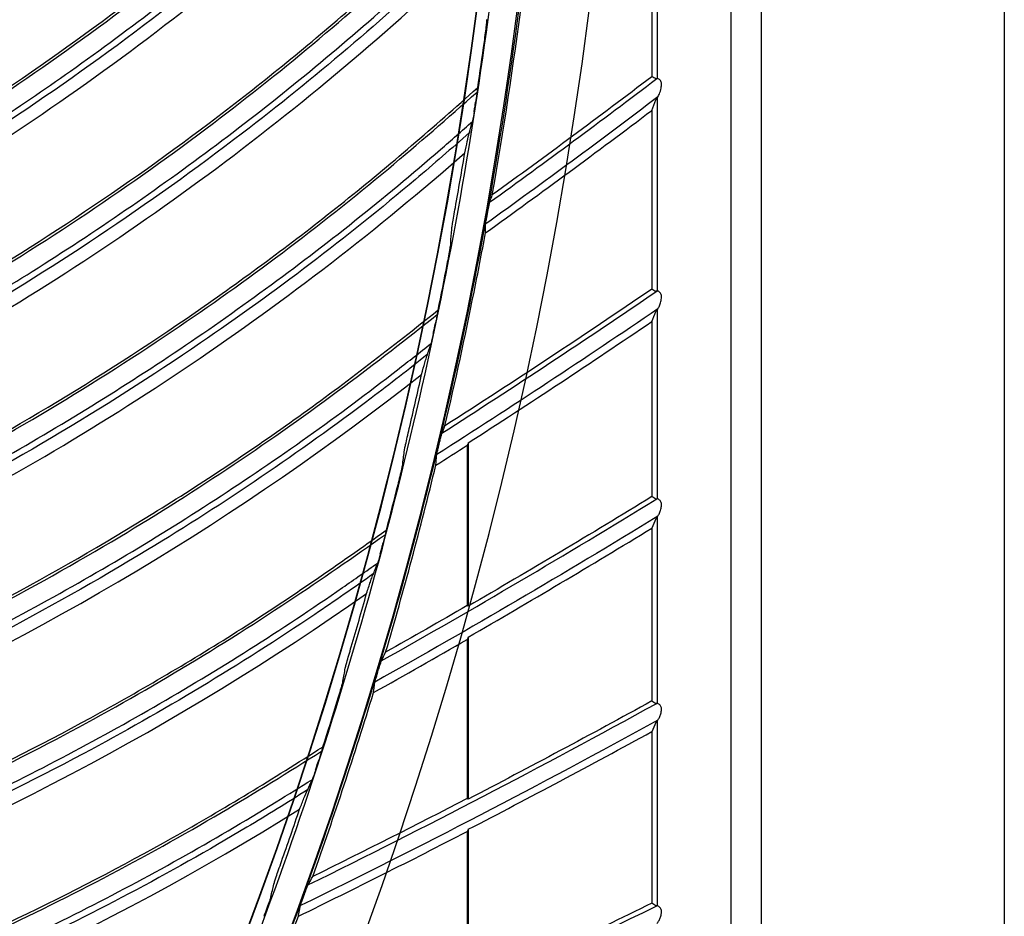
# Model space of a CAD drawing. Header units: centimetres. Extents: x 8435 to 34224, y 15581 to 23928.
# Tile 792 of 1056: x 14737.03 to 14743.85, y 23878.3 to 23884.51. Entities that reach past the tile are written whole.
import ezdxf

# ---------------------------------------------------------------- set-up
doc = ezdxf.new("R2010")
doc.units = ezdxf.units.CM
doc.header["$LTSCALE"] = 0.2
doc.layers.add('1', color=7, linetype='Continuous', true_color=0xffffff)

# ---------------------------------------------------------------- blocks, each defined once
blk = doc.blocks.new('A$C992146fe')
at = {"linetype": 'Continuous'}
blk.add_line((631.098, 398.143), (631.098, 256.333), dxfattribs=at)
at = {"layer": '1', "color": 0, "linetype": 'Continuous'}
for p, q in [((627.312, 379.301), (627.312, 273.301)), ((627.736, 273.301), (627.736, 379.301)), ((626.289, 320.571), (626.289, 317.822)), ((626.215, 320.392), (626.215, 317.848)), ((626.289, 317.55), (626.289, 314.879)), ((626.215, 317.381), (626.215, 314.907)), ((626.289, 314.616), (626.289, 312.001)), ((626.215, 314.457), (626.215, 312.031)), ((623.671, 312.776), (623.671, 310.514)), ((623.657, 312.743), (623.657, 310.522)), ((626.289, 311.747), (626.289, 309.169)), ((626.215, 311.595), (626.215, 309.201)), ((623.657, 310.053), (623.657, 307.85)), ((623.671, 310.085), (623.671, 307.842)), ((626.289, 308.921), (626.289, 306.364)), ((626.215, 308.776), (626.215, 306.399)), ((623.657, 307.393), (623.657, 305.195)), ((623.671, 307.423), (623.671, 305.186))]:
    blk.add_line(p, q, dxfattribs=at)
at = {"layer": '1', "color": 0, "linetype": 'Continuous', "extrusion": (0, 0, -1)}
for radius in [59.146, 58.16, 57.606, 57.6]:
    blk.add_circle((-566.677, 326.301), radius, dxfattribs=at)
at = {"layer": '1', "color": 0, "linetype": 'Continuous'}
for centre, radius, start, end in [((556.266, 409.994), 115.75, 305.79631, 307.22175), ((556.266, 409.994), 116.06, 305.65067, 307.06336), ((560.975, 410.445), 115.75, 302.58223, 304.34805), ((560.975, 410.445), 116.06, 302.69749, 304.20279), ((565.702, 410.631), 115.75, 299.36826, 301.55934), ((565.702, 410.631), 116.06, 299.96528, 301.4259), ((570.432, 410.552), 115.75, 296.15377, 298.84999), ((570.432, 410.552), 116.06, 297.30461, 298.7273), ((575.15, 410.208), 115.75, 292.9392, 296.21606)]:
    blk.add_arc(centre, radius, start, end, dxfattribs=at)
at = {"layer": '1', "color": 0, "linetype": 'Continuous', "extrusion": (0, 0, -1)}
for centre, radius, start, end in [((-556.266, 409.994), 115.688, 232.79739, 234.15901), ((-556.266, 409.994), 115.962, 232.84731, 234.31248), ((-560.975, 410.445), 115.688, 235.67193, 237.3731), ((-560.975, 410.445), 115.962, 235.71343, 237.52654), ((-565.702, 410.631), 115.688, 238.46148, 239.92846), ((-565.702, 410.631), 115.962, 238.49523, 240.74054), ((-570.432, 410.552), 115.688, 241.1717, 242.60026), ((-570.432, 410.552), 115.962, 241.19823, 243.95507), ((-575.15, 410.208), 115.688, 243.8065, 245.20245)]:
    blk.add_arc(centre, radius, start, end, dxfattribs=at)
at = {"layer": '1', "color": 0, "linetype": 'Continuous'}
for points, knots in [([(624.857, 326.301), (624.857, 328.223), (624.762, 330.138), (624.383, 333.958), (624.098, 335.86), (622.977, 341.462), (621.873, 345.087), (619.685, 350.361), (618.862, 352.1), (617.053, 355.475), (616.072, 357.106), (612.907, 361.834), (610.5, 364.768), (606.433, 368.83), (605.008, 370.119), (602.065, 372.53), (600.541, 373.658), (597.389, 375.762), (595.761, 376.737), (592.4, 378.533), (590.656, 379.357), (585.357, 381.547), (581.728, 382.644), (574.279, 384.124), (570.423, 384.503), (562.822, 384.498), (559.05, 384.127), (553.436, 383.011), (551.564, 382.542), (547.912, 381.432), (546.124, 380.791), (540.872, 378.614), (537.512, 376.823), (531.127, 372.556), (528.194, 370.144), (524.172, 366.123), (522.894, 364.715), (520.468, 361.762), (519.32, 360.213), (516.144, 355.459), (514.358, 352.117), (512.171, 346.846), (511.523, 345.038), (510.409, 341.37), (509.947, 339.523), (508.836, 333.94), (508.46, 330.166), (508.456, 324.423), (508.55, 322.501), (508.923, 318.712), (509.201, 316.836), (509.938, 313.119), (510.397, 311.278), (511.5, 307.633), (512.147, 305.818), (514.341, 300.515), (516.129, 297.171), (519.287, 292.434), (520.42, 290.902), (522.851, 287.935), (524.139, 286.513), (528.17, 282.478), (531.097, 280.071), (535.849, 276.887), (537.503, 275.893), (540.87, 274.09), (542.588, 273.277), (547.839, 271.097), (551.472, 269.985), (559.009, 268.478), (562.79, 268.106), (568.476, 268.098), (570.374, 268.188), (574.175, 268.557), (576.084, 268.838), (581.697, 269.948), (585.325, 271.045), (590.597, 273.218), (592.332, 274.034), (595.718, 275.839), (597.353, 276.817), (602.091, 279.975), (605.028, 282.374), (609.092, 286.424), (610.388, 287.85), (612.809, 290.791), (613.941, 292.314), (616.051, 295.461), (617.029, 297.086), (618.83, 300.439), (619.656, 302.175), (621.864, 307.483), (622.973, 311.125), (624.099, 316.741), (624.384, 318.646), (624.762, 322.463), (624.857, 324.379), (624.857, 326.301)], [0, 0, 0, 0, 0.015625, 0.015625, 0.03125, 0.03125, 0.0625, 0.0625, 0.078125, 0.078125, 0.09375, 0.09375, 0.125, 0.125, 0.140625, 0.140625, 0.15625, 0.15625, 0.171875, 0.171875, 0.1875, 0.1875, 0.21875, 0.21875, 0.25, 0.25, 0.28125, 0.28125, 0.296875, 0.296875, 0.3125, 0.3125, 0.34375, 0.34375, 0.375, 0.375, 0.390625, 0.390625, 0.40625, 0.40625, 0.4375, 0.4375, 0.453125, 0.453125, 0.46875, 0.46875, 0.5, 0.5, 0.515625, 0.515625, 0.53125, 0.53125, 0.546875, 0.546875, 0.5625, 0.5625, 0.59375, 0.59375, 0.609375, 0.609375, 0.625, 0.625, 0.65625, 0.65625, 0.671875, 0.671875, 0.6875, 0.6875, 0.71875, 0.71875, 0.75, 0.75, 0.765625, 0.765625, 0.78125, 0.78125, 0.8125, 0.8125, 0.828125, 0.828125, 0.84375, 0.84375, 0.875, 0.875, 0.890625, 0.890625, 0.90625, 0.90625, 0.921875, 0.921875, 0.9375, 0.9375, 0.96875, 0.96875, 0.984375, 0.984375, 1, 1, 1, 1]), ([(624.457, 326.301), (624.457, 324.392), (624.363, 322.49), (623.987, 318.698), (623.704, 316.807), (622.586, 311.229), (621.485, 307.612), (619.292, 302.341), (618.472, 300.616), (616.683, 297.287), (615.712, 295.673), (613.616, 292.547), (612.491, 291.035), (610.088, 288.114), (608.801, 286.698), (604.764, 282.676), (601.848, 280.293), (597.142, 277.157), (595.518, 276.185), (592.155, 274.394), (590.433, 273.583), (585.196, 271.424), (581.593, 270.335), (576.02, 269.233), (574.124, 268.954), (570.349, 268.587), (568.464, 268.498), (562.817, 268.506), (559.061, 268.875), (551.576, 270.373), (547.969, 271.476), (542.753, 273.642), (541.048, 274.449), (537.703, 276.24), (536.061, 277.227), (531.341, 280.388), (528.434, 282.779), (524.431, 286.787), (523.152, 288.199), (520.738, 291.145), (519.613, 292.667), (516.476, 297.371), (514.701, 300.693), (512.522, 305.959), (511.879, 307.761), (510.784, 311.382), (510.328, 313.21), (509.596, 316.901), (509.32, 318.764), (508.95, 322.527), (508.856, 324.436), (508.86, 330.139), (509.234, 333.888), (510.337, 339.432), (510.796, 341.267), (511.902, 344.909), (512.546, 346.705), (514.717, 351.939), (516.491, 355.258), (519.645, 359.98), (520.786, 361.518), (523.195, 364.451), (524.464, 365.849), (528.459, 369.842), (531.371, 372.238), (537.713, 376.476), (541.049, 378.255), (546.265, 380.417), (548.041, 381.053), (551.667, 382.155), (553.527, 382.621), (559.102, 383.73), (562.848, 384.098), (570.397, 384.103), (574.227, 383.727), (581.624, 382.256), (585.229, 381.167), (590.491, 378.992), (592.223, 378.174), (595.561, 376.39), (597.178, 375.422), (600.308, 373.333), (601.822, 372.212), (604.745, 369.818), (606.16, 368.538), (610.199, 364.503), (612.589, 361.59), (615.733, 356.894), (616.707, 355.275), (618.503, 351.923), (619.321, 350.195), (621.494, 344.958), (622.59, 341.358), (623.704, 335.794), (623.987, 333.905), (624.363, 330.112), (624.457, 328.209), (624.457, 326.301)], [0, 0, 0, 0, 0.015625, 0.015625, 0.03125, 0.03125, 0.0625, 0.0625, 0.078125, 0.078125, 0.09375, 0.09375, 0.109375, 0.109375, 0.125, 0.125, 0.15625, 0.15625, 0.171875, 0.171875, 0.1875, 0.1875, 0.21875, 0.21875, 0.234375, 0.234375, 0.25, 0.25, 0.28125, 0.28125, 0.3125, 0.3125, 0.328125, 0.328125, 0.34375, 0.34375, 0.375, 0.375, 0.390625, 0.390625, 0.40625, 0.40625, 0.4375, 0.4375, 0.453125, 0.453125, 0.46875, 0.46875, 0.484375, 0.484375, 0.5, 0.5, 0.53125, 0.53125, 0.546875, 0.546875, 0.5625, 0.5625, 0.59375, 0.59375, 0.609375, 0.609375, 0.625, 0.625, 0.65625, 0.65625, 0.6875, 0.6875, 0.703125, 0.703125, 0.71875, 0.71875, 0.75, 0.75, 0.78125, 0.78125, 0.8125, 0.8125, 0.828125, 0.828125, 0.84375, 0.84375, 0.859375, 0.859375, 0.875, 0.875, 0.90625, 0.90625, 0.921875, 0.921875, 0.9375, 0.9375, 0.96875, 0.96875, 0.984375, 0.984375, 1, 1, 1, 1]), ([(617.857, 326.301), (617.857, 329.683), (617.525, 333.009), (616.55, 337.917), (616.145, 339.539), (615.17, 342.756), (614.598, 344.354), (612.671, 349.005), (611.098, 351.945), (608.311, 356.12), (607.307, 357.476), (605.166, 360.085), (604.039, 361.327), (600.496, 364.869), (597.918, 366.989), (593.721, 369.796), (592.266, 370.668), (589.31, 372.247), (587.801, 372.961), (584.721, 374.237), (583.15, 374.801), (579.945, 375.775), (578.302, 376.187), (573.346, 377.174), (570.023, 377.499), (565.015, 377.502), (563.341, 377.421), (559.985, 377.092), (558.312, 376.844), (553.387, 375.864), (550.196, 374.898), (545.547, 372.976), (544.012, 372.251), (541.046, 370.666), (539.611, 369.806), (535.449, 367.027), (532.863, 364.911), (528.081, 360.135), (525.958, 357.543), (523.176, 353.385), (522.315, 351.953), (520.729, 348.992), (520.003, 347.457), (518.074, 342.804), (517.105, 339.612), (515.794, 333.053), (515.458, 329.66), (515.456, 322.977), (515.779, 319.657), (516.759, 314.707), (517.17, 313.061), (518.143, 309.851), (518.705, 308.279), (519.979, 305.197), (520.691, 303.688), (522.266, 300.734), (523.134, 299.283), (525.942, 295.075), (528.06, 292.495), (531.597, 288.951), (532.837, 287.824), (535.439, 285.684), (536.799, 284.675), (540.975, 281.881), (543.914, 280.307), (548.557, 278.378), (550.153, 277.804), (553.374, 276.825), (554.997, 276.418), (559.906, 275.438), (563.229, 275.104), (569.981, 275.097), (573.323, 275.427), (578.23, 276.398), (579.851, 276.801), (583.064, 277.772), (584.663, 278.342), (589.322, 280.268), (592.265, 281.838), (597.829, 285.546), (600.467, 287.706), (605.198, 292.43), (607.318, 295.005), (610.125, 299.193), (610.999, 300.648), (612.584, 303.607), (613.299, 305.116), (615.218, 309.736), (616.2, 312.946), (617.525, 319.571), (617.857, 322.918), (617.857, 326.301)], [0, 0, 0, 0, 0.03125, 0.03125, 0.046875, 0.046875, 0.0625, 0.0625, 0.09375, 0.09375, 0.109375, 0.109375, 0.125, 0.125, 0.15625, 0.15625, 0.171875, 0.171875, 0.1875, 0.1875, 0.203125, 0.203125, 0.21875, 0.21875, 0.25, 0.25, 0.265625, 0.265625, 0.28125, 0.28125, 0.3125, 0.3125, 0.328125, 0.328125, 0.34375, 0.34375, 0.375, 0.375, 0.40625, 0.40625, 0.421875, 0.421875, 0.4375, 0.4375, 0.46875, 0.46875, 0.5, 0.5, 0.53125, 0.53125, 0.546875, 0.546875, 0.5625, 0.5625, 0.578125, 0.578125, 0.59375, 0.59375, 0.625, 0.625, 0.640625, 0.640625, 0.65625, 0.65625, 0.6875, 0.6875, 0.703125, 0.703125, 0.71875, 0.71875, 0.75, 0.75, 0.78125, 0.78125, 0.796875, 0.796875, 0.8125, 0.8125, 0.84375, 0.84375, 0.875, 0.875, 0.90625, 0.90625, 0.921875, 0.921875, 0.9375, 0.9375, 0.96875, 0.96875, 1, 1, 1, 1]), ([(617.111, 317.527), (618.308, 318.323), (619.459, 319.188), (621.51, 320.922), (622.423, 321.777), (623.666, 323.065), (624.033, 323.463), (624.397, 323.864)], [0, 0, 0, 0, 0.445319, 0.445319, 0.832209, 0.832209, 1, 1, 1, 1]), ([(617.124, 317.579), (618.456, 318.466), (619.735, 319.441), (621.569, 321.039), (622.161, 321.591), (623.305, 322.73), (623.854, 323.322), (624.395, 323.922)], [0, 0, 0, 0, 0.5, 0.5, 0.75, 0.75, 1, 1, 1, 1]), ([(617.047, 317.168), (617.423, 317.414), (617.794, 317.667), (618.583, 318.225), (618.998, 318.532), (619.816, 319.163), (620.218, 319.486), (621.009, 320.15), (621.398, 320.49), (622.161, 321.186), (622.535, 321.542), (623.268, 322.269), (623.627, 322.64), (624.112, 323.163), (624.245, 323.308), (624.378, 323.453)], [0, 0, 0, 0, 0.139248, 0.139248, 0.299199, 0.299199, 0.45915, 0.45915, 0.619102, 0.619102, 0.779055, 0.779055, 0.939008, 0.939008, 1, 1, 1, 1]), ([(624.352, 323.294), (624.131, 323.051), (623.908, 322.809), (622.82, 321.667), (621.913, 320.807), (619.724, 318.936), (618.414, 317.954), (617.045, 317.061)], [0, 0, 0, 0, 0.102459, 0.102459, 0.491013, 0.491013, 1, 1, 1, 1]), ([(616.577, 314.859), (617.956, 315.673), (619.285, 316.577), (621.203, 318.074), (621.824, 318.593), (623.029, 319.669), (623.609, 320.23), (624.182, 320.8)], [0, 0, 0, 0, 0.5, 0.5, 0.75, 0.75, 1, 1, 1, 1]), ([(616.562, 314.809), (617.8, 315.538), (618.997, 316.339), (621.139, 317.96), (622.096, 318.764), (623.407, 319.984), (623.795, 320.361), (624.18, 320.742)], [0, 0, 0, 0, 0.445327, 0.445327, 0.832216, 0.832216, 1, 1, 1, 1]), ([(616.478, 314.454), (616.867, 314.679), (617.252, 314.912), (618.069, 315.426), (618.501, 315.71), (619.351, 316.295), (619.771, 316.596), (620.596, 317.216), (621.003, 317.535), (621.802, 318.188), (622.195, 318.523), (622.967, 319.21), (623.345, 319.561), (623.858, 320.057), (623.999, 320.194), (624.139, 320.332)], [0, 0, 0, 0, 0.139248, 0.139248, 0.299201, 0.299201, 0.459153, 0.459153, 0.619107, 0.619107, 0.779061, 0.779061, 0.939015, 0.939015, 1, 1, 1, 1]), ([(624.104, 320.175), (623.87, 319.944), (623.635, 319.714), (622.487, 318.634), (621.534, 317.824), (619.248, 316.073), (617.886, 315.164), (616.471, 314.346)], [0, 0, 0, 0, 0.102438, 0.102438, 0.491002, 0.491002, 1, 1, 1, 1]), ([(623.928, 318.639), (623.928, 318.634), (623.927, 318.624), (623.924, 318.598), (623.922, 318.579), (623.916, 318.527), (623.912, 318.492), (623.902, 318.416), (623.897, 318.375), (623.891, 318.334)], [0, 0, 0, 0, 0.160742, 0.160742, 0.363408, 0.363408, 0.671918, 0.671918, 1, 1, 1, 1]), ([(626.349, 317.737), (626.35, 317.745), (626.35, 317.754), (626.347, 317.771), (626.344, 317.779), (626.338, 317.792), (626.334, 317.798), (626.325, 317.808), (626.319, 317.813), (626.307, 317.82), (626.3, 317.822), (626.291, 317.824), (626.287, 317.823), (626.284, 317.822)], [0, 0, 0, 0, 0.153787, 0.153787, 0.310258, 0.310258, 0.443199, 0.443199, 0.613684, 0.613684, 0.826712, 0.826712, 1, 1, 1, 1]), ([(615.885, 312.173), (617.305, 312.911), (618.682, 313.742), (620.678, 315.133), (621.326, 315.617), (622.587, 316.626), (623.197, 317.156), (623.799, 317.693)], [0, 0, 0, 0, 0.5, 0.5, 0.75, 0.75, 1, 1, 1, 1]), ([(623.798, 317.666), (623.798, 317.664), (623.797, 317.659), (623.796, 317.646), (623.795, 317.636), (623.791, 317.611), (623.789, 317.593), (623.783, 317.552), (623.779, 317.528), (623.776, 317.504)], [0, 0, 0, 0, 0.152612, 0.152612, 0.344422, 0.344422, 0.635105, 0.635105, 1, 1, 1, 1]), ([(626.284, 317.544), (626.288, 317.549), (626.293, 317.557), (626.306, 317.579), (626.314, 317.596), (626.331, 317.637), (626.34, 317.663), (626.346, 317.696), (626.347, 317.701), (626.347, 317.707)], [0, 0, 0, 0, 0.194804, 0.194804, 0.501694, 0.501694, 0.920898, 0.920898, 1, 1, 1, 1]), ([(615.866, 312.124), (617.143, 312.785), (618.381, 313.52), (620.607, 315.023), (621.607, 315.774), (622.981, 316.921), (623.39, 317.276), (623.795, 317.636)], [0, 0, 0, 0, 0.445326, 0.445326, 0.832231, 0.832231, 1, 1, 1, 1]), ([(623.754, 317.362), (623.755, 317.371), (623.757, 317.381), (623.762, 317.413), (623.765, 317.435), (623.771, 317.473), (623.773, 317.489), (623.776, 317.504)], [0, 0, 0, 0, 0.203298, 0.203298, 0.674817, 0.674817, 1, 1, 1, 1]), ([(623.754, 317.362), (623.75, 317.336), (623.745, 317.31), (623.739, 317.273), (623.737, 317.261), (623.734, 317.242), (623.732, 317.234), (623.73, 317.223), (623.729, 317.22), (623.729, 317.217), (623.729, 317.217), (623.729, 317.216)], [0, 0, 0, 0, 0.438117, 0.438117, 0.662371, 0.662371, 0.838688, 0.838688, 0.972358, 0.972358, 1, 1, 1, 1]), ([(615.764, 311.774), (616.165, 311.978), (616.561, 312.189), (617.405, 312.658), (617.851, 312.919), (618.732, 313.457), (619.167, 313.735), (620.026, 314.309), (620.449, 314.605), (621.282, 315.215), (621.693, 315.528), (622.5, 316.172), (622.897, 316.502), (623.436, 316.969), (623.584, 317.099), (623.731, 317.229)], [0, 0, 0, 0, 0.139236, 0.139236, 0.299195, 0.299195, 0.459153, 0.459153, 0.619112, 0.619112, 0.779072, 0.779072, 0.939032, 0.939032, 1, 1, 1, 1]), ([(623.688, 317.074), (623.442, 316.856), (623.194, 316.639), (621.99, 315.622), (620.995, 314.865), (618.617, 313.241), (617.208, 312.407), (615.751, 311.667)], [0, 0, 0, 0, 0.102424, 0.102424, 0.491001, 0.491001, 1, 1, 1, 1]), ([(623.625, 316.795), (623.637, 316.852), (623.649, 316.906), (623.669, 316.997), (623.678, 317.036), (623.686, 317.065)], [0, 0, 0, 0, 0.495477, 0.495477, 1, 1, 1, 1]), ([(623.444, 315.734), (623.444, 315.739), (623.445, 315.748), (623.449, 315.775), (623.452, 315.794), (623.461, 315.845), (623.467, 315.88), (623.48, 315.955), (623.487, 315.996), (623.494, 316.036)], [0, 0, 0, 0, 0.161238, 0.161238, 0.364332, 0.364332, 0.672748, 0.672748, 1, 1, 1, 1]), ([(623.939, 315.955), (623.943, 315.977), (623.947, 316.001), (623.954, 316.038), (623.957, 316.053), (623.962, 316.077), (623.964, 316.085), (623.966, 316.098), (623.967, 316.102), (623.968, 316.107), (623.969, 316.108), (623.969, 316.108)], [0, 0, 0, 0, 0.352927, 0.352927, 0.610668, 0.610668, 0.793343, 0.793343, 0.932716, 0.932716, 1, 1, 1, 1]), ([(623.912, 315.795), (623.912, 315.796), (623.913, 315.799), (623.914, 315.809), (623.915, 315.815), (623.917, 315.831), (623.919, 315.844), (623.925, 315.874), (623.928, 315.893), (623.932, 315.916), (623.933, 315.919), (623.933, 315.923)], [0, 0, 0, 0, 0.166604, 0.166604, 0.331303, 0.331303, 0.583826, 0.583826, 0.937422, 0.937422, 1, 1, 1, 1]), ([(623.933, 315.923), (623.934, 315.926), (623.934, 315.928), (623.935, 315.932), (623.935, 315.934), (623.936, 315.936), (623.936, 315.938), (623.936, 315.94), (623.937, 315.942), (623.937, 315.944), (623.937, 315.946), (623.938, 315.948), (623.938, 315.95), (623.939, 315.952), (623.939, 315.954), (623.939, 315.955)], [0, 0, 0, 0, 0.25, 0.25, 0.375, 0.375, 0.5, 0.5, 0.625, 0.625, 0.75, 0.75, 0.875, 0.875, 1, 1, 1, 1]), ([(623.911, 315.685), (623.911, 315.688), (623.911, 315.691), (623.911, 315.699), (623.911, 315.705), (623.911, 315.716), (623.911, 315.722), (623.912, 315.733), (623.912, 315.739), (623.912, 315.75), (623.912, 315.755), (623.912, 315.767), (623.912, 315.772), (623.912, 315.783), (623.912, 315.789), (623.912, 315.795)], [0, 0, 0, 0, 0.080657, 0.080657, 0.233881, 0.233881, 0.387104, 0.387104, 0.540328, 0.540328, 0.693552, 0.693552, 0.846776, 0.846776, 1, 1, 1, 1]), ([(623.35, 313.012), (623.494, 313.626), (623.628, 314.243), (623.807, 315.136), (623.86, 315.41), (623.911, 315.685)], [0, 0, 0, 0, 0.694138, 0.694138, 1, 1, 1, 1]), ([(623.429, 315.549), (623.429, 315.545), (623.428, 315.535), (623.424, 315.509), (623.42, 315.49), (623.412, 315.439), (623.405, 315.403), (623.392, 315.328), (623.384, 315.288), (623.376, 315.247)], [0, 0, 0, 0, 0.160757, 0.160757, 0.363429, 0.363429, 0.671916, 0.671916, 1, 1, 1, 1]), ([(626.349, 314.793), (626.35, 314.802), (626.35, 314.81), (626.347, 314.826), (626.345, 314.834), (626.338, 314.847), (626.334, 314.852), (626.325, 314.863), (626.319, 314.868), (626.308, 314.875), (626.303, 314.877), (626.292, 314.88), (626.287, 314.88), (626.284, 314.878)], [0, 0, 0, 0, 0.14858, 0.14858, 0.299411, 0.299411, 0.430909, 0.430909, 0.607441, 0.607441, 0.787325, 0.787325, 1, 1, 1, 1]), ([(626.284, 314.611), (626.288, 314.615), (626.293, 314.622), (626.306, 314.643), (626.314, 314.659), (626.329, 314.693), (626.336, 314.713), (626.344, 314.743), (626.346, 314.754), (626.347, 314.764)], [0, 0, 0, 0, 0.20028, 0.20028, 0.505661, 0.505661, 0.835154, 0.835154, 1, 1, 1, 1]), ([(615.027, 309.481), (616.337, 310.072), (617.613, 310.739), (619.917, 312.118), (620.956, 312.815), (622.391, 313.885), (622.818, 314.218), (623.242, 314.555)], [0, 0, 0, 0, 0.44532, 0.44532, 0.832213, 0.832213, 1, 1, 1, 1]), ([(615.048, 309.529), (616.506, 310.189), (617.926, 310.944), (619.994, 312.225), (620.667, 312.673), (621.981, 313.613), (622.619, 314.108), (623.25, 314.613)], [0, 0, 0, 0, 0.5, 0.5, 0.75, 0.75, 1, 1, 1, 1]), ([(623.247, 314.585), (623.247, 314.583), (623.246, 314.578), (623.244, 314.565), (623.242, 314.556), (623.237, 314.531), (623.234, 314.513), (623.226, 314.472), (623.221, 314.449), (623.216, 314.425)], [0, 0, 0, 0, 0.152622, 0.152622, 0.344439, 0.344439, 0.635116, 0.635116, 1, 1, 1, 1]), ([(623.186, 314.284), (623.188, 314.293), (623.19, 314.303), (623.197, 314.335), (623.202, 314.357), (623.21, 314.394), (623.213, 314.41), (623.216, 314.425)], [0, 0, 0, 0, 0.203296, 0.203296, 0.674816, 0.674816, 1, 1, 1, 1]), ([(623.186, 314.284), (623.181, 314.258), (623.175, 314.232), (623.167, 314.196), (623.164, 314.184), (623.16, 314.165), (623.158, 314.158), (623.155, 314.147), (623.154, 314.143), (623.154, 314.141), (623.153, 314.14), (623.153, 314.14)], [0, 0, 0, 0, 0.438064, 0.438064, 0.662346, 0.662346, 0.83867, 0.83867, 0.972357, 0.972357, 1, 1, 1, 1]), ([(614.906, 309.136), (615.316, 309.319), (615.724, 309.508), (616.592, 309.931), (617.052, 310.167), (617.961, 310.657), (618.41, 310.911), (619.298, 311.438), (619.737, 311.71), (620.602, 312.274), (621.029, 312.564), (621.87, 313.163), (622.284, 313.471), (622.847, 313.909), (623.002, 314.03), (623.157, 314.152)], [0, 0, 0, 0, 0.139242, 0.139242, 0.299194, 0.299194, 0.459146, 0.459146, 0.619099, 0.619099, 0.779053, 0.779053, 0.939007, 0.939007, 1, 1, 1, 1]), ([(623.107, 314.005), (623.116, 314.031), (623.125, 314.057), (623.14, 314.102), (623.147, 314.121), (623.153, 314.14)], [0, 0, 0, 0, 0.574873, 0.574873, 1, 1, 1, 1]), ([(623.105, 314), (622.848, 313.795), (622.589, 313.593), (621.33, 312.642), (620.296, 311.94), (617.834, 310.447), (616.382, 309.69), (614.887, 309.03)], [0, 0, 0, 0, 0.102464, 0.102464, 0.491019, 0.491019, 1, 1, 1, 1]), ([(623.027, 313.725), (623.043, 313.784), (623.058, 313.839), (623.079, 313.912), (623.086, 313.937), (623.096, 313.97), (623.099, 313.981), (623.103, 313.992)], [0, 0, 0, 0, 0.517271, 0.517271, 0.825009, 0.825009, 1, 1, 1, 1]), ([(622.789, 312.676), (622.789, 312.681), (622.791, 312.69), (622.796, 312.716), (622.8, 312.734), (622.812, 312.785), (622.819, 312.82), (622.837, 312.894), (622.846, 312.934), (622.855, 312.974)], [0, 0, 0, 0, 0.161257, 0.161257, 0.364363, 0.364363, 0.672758, 0.672758, 1, 1, 1, 1]), ([(623.269, 312.76), (623.275, 312.782), (623.28, 312.805), (623.289, 312.842), (623.293, 312.857), (623.299, 312.88), (623.301, 312.889), (623.304, 312.901), (623.306, 312.905), (623.307, 312.91), (623.307, 312.911), (623.308, 312.911)], [0, 0, 0, 0, 0.352872, 0.352872, 0.610622, 0.610622, 0.793314, 0.793314, 0.932708, 0.932708, 1, 1, 1, 1]), ([(623.262, 312.728), (623.262, 312.731), (623.263, 312.733), (623.264, 312.737), (623.264, 312.739), (623.265, 312.741), (623.265, 312.742), (623.266, 312.745), (623.266, 312.746), (623.267, 312.749), (623.267, 312.75), (623.268, 312.753), (623.268, 312.754), (623.269, 312.757), (623.269, 312.758), (623.269, 312.76)], [0, 0, 0, 0, 0.25, 0.25, 0.375, 0.375, 0.5, 0.5, 0.625, 0.625, 0.75, 0.75, 0.875, 0.875, 1, 1, 1, 1]), ([(623.234, 312.601), (623.234, 312.603), (623.234, 312.606), (623.236, 312.615), (623.237, 312.621), (623.241, 312.638), (623.243, 312.649), (623.25, 312.679), (623.255, 312.699), (623.26, 312.721), (623.261, 312.724), (623.262, 312.728)], [0, 0, 0, 0, 0.166624, 0.166624, 0.331344, 0.331344, 0.583871, 0.583871, 0.937431, 0.937431, 1, 1, 1, 1]), ([(622.764, 312.492), (622.764, 312.487), (622.762, 312.478), (622.756, 312.452), (622.752, 312.433), (622.741, 312.382), (622.733, 312.347), (622.715, 312.273), (622.705, 312.233), (622.695, 312.193)], [0, 0, 0, 0, 0.16078, 0.16078, 0.363469, 0.363469, 0.671939, 0.671939, 1, 1, 1, 1]), ([(623.224, 312.467), (623.225, 312.478), (623.226, 312.489), (623.227, 312.506), (623.227, 312.511), (623.228, 312.523), (623.229, 312.528), (623.229, 312.54), (623.23, 312.545), (623.23, 312.556), (623.231, 312.562), (623.232, 312.573), (623.232, 312.579), (623.233, 312.59), (623.233, 312.596), (623.234, 312.601)], [0, 0, 0, 0, 0.25, 0.25, 0.375, 0.375, 0.5, 0.5, 0.625, 0.625, 0.75, 0.75, 0.875, 0.875, 1, 1, 1, 1]), ([(626.349, 311.915), (626.35, 311.923), (626.35, 311.931), (626.347, 311.946), (626.345, 311.954), (626.338, 311.967), (626.335, 311.972), (626.325, 311.983), (626.319, 311.988), (626.308, 311.996), (626.303, 311.998), (626.292, 312.001), (626.287, 312.001), (626.284, 312)], [0, 0, 0, 0, 0.144918, 0.144918, 0.291741, 0.291741, 0.42215, 0.42215, 0.605076, 0.605076, 0.791657, 0.791657, 1, 1, 1, 1]), ([(626.284, 311.741), (626.288, 311.745), (626.293, 311.752), (626.306, 311.772), (626.314, 311.786), (626.329, 311.819), (626.336, 311.837), (626.344, 311.866), (626.346, 311.876), (626.347, 311.887)], [0, 0, 0, 0, 0.205339, 0.205339, 0.509299, 0.509299, 0.833795, 0.833795, 1, 1, 1, 1]), ([(614.069, 306.934), (615.561, 307.514), (617.019, 308.191), (619.154, 309.358), (619.851, 309.769), (621.214, 310.636), (621.877, 311.097), (622.534, 311.566)], [0, 0, 0, 0, 0.5, 0.5, 0.75, 0.75, 1, 1, 1, 1]), ([(622.53, 311.539), (622.53, 311.537), (622.529, 311.532), (622.526, 311.519), (622.524, 311.51), (622.518, 311.485), (622.513, 311.468), (622.503, 311.428), (622.497, 311.404), (622.491, 311.381)], [0, 0, 0, 0, 0.152637, 0.152637, 0.344462, 0.344462, 0.635119, 0.635119, 1, 1, 1, 1]), ([(614.045, 306.887), (615.385, 307.406), (616.696, 308.003), (619.072, 309.256), (620.146, 309.895), (621.637, 310.886), (622.082, 311.196), (622.524, 311.509)], [0, 0, 0, 0, 0.445295, 0.445295, 0.832151, 0.832151, 1, 1, 1, 1]), ([(622.453, 311.241), (622.456, 311.251), (622.458, 311.26), (622.467, 311.292), (622.473, 311.314), (622.483, 311.351), (622.487, 311.366), (622.491, 311.381)], [0, 0, 0, 0, 0.203296, 0.203296, 0.674819, 0.674819, 1, 1, 1, 1]), ([(613.905, 306.549), (614.326, 306.709), (614.743, 306.876), (615.633, 307.252), (616.104, 307.462), (617.038, 307.902), (617.501, 308.132), (618.416, 308.61), (618.869, 308.858), (619.763, 309.374), (620.205, 309.641), (621.078, 310.193), (621.508, 310.479), (622.094, 310.885), (622.256, 310.998), (622.417, 311.112)], [0, 0, 0, 0, 0.139244, 0.139244, 0.299181, 0.299181, 0.459117, 0.459117, 0.619054, 0.619054, 0.778992, 0.778992, 0.93893, 0.93893, 1, 1, 1, 1]), ([(622.453, 311.241), (622.447, 311.216), (622.44, 311.191), (622.43, 311.155), (622.426, 311.143), (622.421, 311.125), (622.418, 311.117), (622.415, 311.107), (622.414, 311.103), (622.413, 311.1), (622.413, 311.1), (622.413, 311.1)], [0, 0, 0, 0, 0.438026, 0.438026, 0.662331, 0.662331, 0.83866, 0.83866, 0.972356, 0.972356, 1, 1, 1, 1]), ([(622.359, 310.968), (622.37, 310.993), (622.38, 311.018), (622.398, 311.062), (622.405, 311.081), (622.413, 311.1)], [0, 0, 0, 0, 0.574872, 0.574872, 1, 1, 1, 1]), ([(622.357, 310.962), (622.089, 310.772), (621.819, 310.584), (620.511, 309.702), (619.44, 309.058), (616.9, 307.7), (615.41, 307.023), (613.881, 306.445)], [0, 0, 0, 0, 0.102532, 0.102532, 0.491051, 0.491051, 1, 1, 1, 1]), ([(622.264, 310.692), (622.283, 310.75), (622.301, 310.804), (622.326, 310.876), (622.334, 310.9), (622.346, 310.933), (622.35, 310.944), (622.354, 310.954)], [0, 0, 0, 0, 0.51727, 0.51727, 0.825006, 0.825006, 1, 1, 1, 1]), ([(621.969, 309.657), (621.97, 309.662), (621.972, 309.671), (621.979, 309.697), (621.984, 309.715), (621.998, 309.765), (622.008, 309.8), (622.029, 309.873), (622.04, 309.912), (622.052, 309.952)], [0, 0, 0, 0, 0.161232, 0.161232, 0.364323, 0.364323, 0.672749, 0.672749, 1, 1, 1, 1]), ([(622.421, 309.607), (622.428, 309.629), (622.435, 309.651), (622.446, 309.688), (622.451, 309.703), (622.458, 309.725), (622.461, 309.734), (622.465, 309.746), (622.466, 309.75), (622.468, 309.755), (622.468, 309.756), (622.468, 309.756)], [0, 0, 0, 0, 0.352947, 0.352947, 0.610683, 0.610683, 0.793352, 0.793352, 0.932719, 0.932719, 1, 1, 1, 1]), ([(621.935, 309.475), (621.934, 309.47), (621.932, 309.461), (621.925, 309.435), (621.92, 309.417), (621.906, 309.367), (621.895, 309.332), (621.874, 309.259), (621.861, 309.219), (621.849, 309.18)], [0, 0, 0, 0, 0.160747, 0.160747, 0.363411, 0.363411, 0.671906, 0.671906, 1, 1, 1, 1]), ([(622.377, 309.451), (622.377, 309.452), (622.378, 309.455), (622.38, 309.464), (622.382, 309.47), (622.386, 309.487), (622.39, 309.498), (622.398, 309.528), (622.404, 309.547), (622.41, 309.569), (622.411, 309.572), (622.412, 309.576)], [0, 0, 0, 0, 0.166595, 0.166595, 0.331286, 0.331286, 0.583809, 0.583809, 0.93742, 0.93742, 1, 1, 1, 1]), ([(622.412, 309.576), (622.413, 309.578), (622.414, 309.581), (622.415, 309.585), (622.415, 309.586), (622.416, 309.589), (622.416, 309.59), (622.417, 309.593), (622.418, 309.594), (622.418, 309.597), (622.419, 309.598), (622.42, 309.6), (622.42, 309.602), (622.421, 309.604), (622.421, 309.606), (622.421, 309.607)], [0, 0, 0, 0, 0.25, 0.25, 0.375, 0.375, 0.5, 0.5, 0.625, 0.625, 0.75, 0.75, 0.875, 0.875, 1, 1, 1, 1]), ([(622.36, 309.317), (622.361, 309.328), (622.363, 309.339), (622.365, 309.356), (622.366, 309.362), (622.367, 309.373), (622.368, 309.378), (622.369, 309.389), (622.37, 309.395), (622.371, 309.406), (622.372, 309.412), (622.373, 309.423), (622.374, 309.428), (622.375, 309.44), (622.376, 309.445), (622.377, 309.451)], [0, 0, 0, 0, 0.25, 0.25, 0.375, 0.375, 0.5, 0.5, 0.625, 0.625, 0.75, 0.75, 0.875, 0.875, 1, 1, 1, 1]), ([(626.349, 309.082), (626.35, 309.089), (626.35, 309.097), (626.347, 309.112), (626.345, 309.12), (626.339, 309.132), (626.335, 309.138), (626.326, 309.149), (626.319, 309.154), (626.308, 309.162), (626.302, 309.165), (626.292, 309.168), (626.287, 309.169), (626.284, 309.168)], [0, 0, 0, 0, 0.142389, 0.142389, 0.286379, 0.286379, 0.416177, 0.416177, 0.605778, 0.605778, 0.799273, 0.799273, 1, 1, 1, 1]), ([(626.284, 308.915), (626.288, 308.919), (626.293, 308.926), (626.306, 308.945), (626.314, 308.958), (626.329, 308.989), (626.336, 309.006), (626.344, 309.034), (626.346, 309.044), (626.347, 309.054)], [0, 0, 0, 0, 0.210199, 0.210199, 0.513031, 0.513031, 0.833369, 0.833369, 1, 1, 1, 1]), ([(612.951, 304.395), (614.472, 304.894), (615.965, 305.491), (618.16, 306.541), (618.878, 306.914), (620.286, 307.706), (620.973, 308.13), (621.655, 308.563)], [0, 0, 0, 0, 0.5, 0.5, 0.75, 0.75, 1, 1, 1, 1]), ([(621.649, 308.536), (621.649, 308.534), (621.648, 308.529), (621.644, 308.516), (621.641, 308.507), (621.634, 308.483), (621.629, 308.466), (621.616, 308.426), (621.609, 308.403), (621.601, 308.38)], [0, 0, 0, 0, 0.152599, 0.152599, 0.344398, 0.344398, 0.635086, 0.635086, 1, 1, 1, 1]), ([(612.924, 304.35), (614.291, 304.796), (615.632, 305.321), (618.072, 306.443), (619.18, 307.023), (620.722, 307.932), (621.183, 308.217), (621.641, 308.507)], [0, 0, 0, 0, 0.445282, 0.445282, 0.832131, 0.832131, 1, 1, 1, 1]), ([(621.556, 308.243), (621.559, 308.252), (621.562, 308.261), (621.573, 308.292), (621.58, 308.314), (621.592, 308.35), (621.596, 308.365), (621.601, 308.38)], [0, 0, 0, 0, 0.203298, 0.203298, 0.674819, 0.674819, 1, 1, 1, 1]), ([(612.767, 304.02), (613.195, 304.157), (613.621, 304.302), (614.53, 304.628), (615.012, 304.813), (615.968, 305.201), (616.443, 305.406), (617.382, 305.833), (617.848, 306.057), (618.769, 306.523), (619.225, 306.766), (620.126, 307.271), (620.571, 307.532), (621.178, 307.906), (621.346, 308.011), (621.513, 308.115)], [0, 0, 0, 0, 0.139239, 0.139239, 0.299175, 0.299175, 0.459111, 0.459111, 0.619048, 0.619048, 0.778986, 0.778986, 0.938924, 0.938924, 1, 1, 1, 1]), ([(621.556, 308.243), (621.548, 308.218), (621.54, 308.193), (621.528, 308.158), (621.524, 308.146), (621.517, 308.128), (621.515, 308.12), (621.511, 308.11), (621.509, 308.107), (621.508, 308.104), (621.508, 308.104), (621.508, 308.103)], [0, 0, 0, 0, 0.438201, 0.438201, 0.662412, 0.662412, 0.838716, 0.838716, 0.972361, 0.972361, 1, 1, 1, 1]), ([(621.445, 307.969), (621.167, 307.794), (620.887, 307.62), (619.533, 306.811), (618.429, 306.225), (615.82, 305.007), (614.294, 304.411), (612.737, 303.917)], [0, 0, 0, 0, 0.102533, 0.102533, 0.491054, 0.491054, 1, 1, 1, 1]), ([(621.337, 307.704), (621.359, 307.759), (621.379, 307.81), (621.414, 307.897), (621.429, 307.933), (621.442, 307.961)], [0, 0, 0, 0, 0.495475, 0.495475, 1, 1, 1, 1]), ([(620.987, 306.687), (620.988, 306.692), (620.99, 306.7), (620.999, 306.726), (621.005, 306.744), (621.021, 306.793), (621.033, 306.827), (621.058, 306.899), (621.072, 306.938), (621.085, 306.977)], [0, 0, 0, 0, 0.161196, 0.161196, 0.364263, 0.364263, 0.672717, 0.672717, 1, 1, 1, 1]), ([(621.397, 306.506), (621.405, 306.528), (621.413, 306.55), (621.426, 306.586), (621.432, 306.6), (621.44, 306.622), (621.443, 306.631), (621.448, 306.643), (621.45, 306.647), (621.452, 306.651), (621.452, 306.652), (621.453, 306.653)], [0, 0, 0, 0, 0.353047, 0.353047, 0.610771, 0.610771, 0.793408, 0.793408, 0.932735, 0.932735, 1, 1, 1, 1]), ([(620.942, 306.507), (620.941, 306.502), (620.939, 306.493), (620.93, 306.468), (620.924, 306.45), (620.907, 306.4), (620.895, 306.366), (620.869, 306.294), (620.855, 306.256), (620.841, 306.217)], [0, 0, 0, 0, 0.160718, 0.160718, 0.363366, 0.363366, 0.671894, 0.671894, 1, 1, 1, 1]), ([(621.344, 306.353), (621.344, 306.354), (621.345, 306.357), (621.348, 306.366), (621.35, 306.372), (621.355, 306.388), (621.359, 306.4), (621.369, 306.429), (621.376, 306.447), (621.384, 306.469), (621.385, 306.472), (621.386, 306.476)], [0, 0, 0, 0, 0.16656, 0.16656, 0.331215, 0.331215, 0.58373, 0.58373, 0.937401, 0.937401, 1, 1, 1, 1]), ([(621.386, 306.476), (621.387, 306.478), (621.388, 306.481), (621.389, 306.485), (621.39, 306.486), (621.391, 306.488), (621.391, 306.49), (621.392, 306.492), (621.393, 306.494), (621.394, 306.496), (621.394, 306.497), (621.395, 306.5), (621.395, 306.501), (621.396, 306.504), (621.397, 306.505), (621.397, 306.506)], [0, 0, 0, 0, 0.25, 0.25, 0.375, 0.375, 0.5, 0.5, 0.625, 0.625, 0.75, 0.75, 0.875, 0.875, 1, 1, 1, 1]), ([(621.32, 306.22), (621.322, 306.231), (621.324, 306.242), (621.327, 306.259), (621.328, 306.264), (621.33, 306.275), (621.331, 306.281), (621.333, 306.292), (621.334, 306.298), (621.336, 306.309), (621.337, 306.314), (621.339, 306.325), (621.34, 306.331), (621.342, 306.342), (621.343, 306.347), (621.344, 306.353)], [0, 0, 0, 0, 0.25, 0.25, 0.375, 0.375, 0.5, 0.5, 0.625, 0.625, 0.75, 0.75, 0.875, 0.875, 1, 1, 1, 1]), ([(626.349, 306.277), (626.35, 306.285), (626.349, 306.292), (626.347, 306.307), (626.345, 306.315), (626.339, 306.327), (626.335, 306.332), (626.325, 306.344), (626.319, 306.35), (626.307, 306.358), (626.301, 306.361), (626.291, 306.364), (626.287, 306.365), (626.284, 306.364)], [0, 0, 0, 0, 0.140689, 0.140689, 0.282695, 0.282695, 0.412387, 0.412387, 0.608848, 0.608848, 0.809355, 0.809355, 1, 1, 1, 1]), ([(620.336, 303.724), (620.366, 303.793), (620.395, 303.862), (620.739, 304.69), (621.037, 305.453), (621.32, 306.22)], [0, 0, 0, 0, 0.083729, 0.083729, 1, 1, 1, 1]), ([(626.284, 306.117), (626.288, 306.121), (626.294, 306.127), (626.306, 306.145), (626.314, 306.158), (626.329, 306.187), (626.336, 306.204), (626.344, 306.231), (626.346, 306.241), (626.347, 306.251)], [0, 0, 0, 0, 0.214851, 0.214851, 0.516744, 0.516744, 0.833556, 0.833556, 1, 1, 1, 1])]:
    blk.add_open_spline(points, degree=3, knots=knots, dxfattribs=at)
for points in [[(617.021, 316.833), (619.701, 318.571), (622.163, 320.652), (624.319, 323.01)], [(616.435, 314.12), (619.201, 315.709), (621.776, 317.656), (624.056, 319.893)], [(624.006, 316.211), (624.163, 317.107), (624.3, 318.008), (624.416, 318.912)], [(623.891, 318.334), (623.862, 318.12), (623.831, 317.907), (623.799, 317.693)], [(626.273, 317.819), (626.254, 317.829), (626.235, 317.838), (626.215, 317.848)], [(626.284, 317.822), (626.278, 317.819), (626.274, 317.818), (626.273, 317.819)], [(623.798, 317.666), (623.798, 317.675), (623.799, 317.684), (623.799, 317.693)], [(626.347, 317.707), (626.348, 317.717), (626.348, 317.727), (626.349, 317.737)], [(626.215, 317.381), (626.235, 317.43), (626.254, 317.479), (626.273, 317.528)], [(626.273, 317.528), (626.274, 317.531), (626.278, 317.537), (626.284, 317.544)], [(623.69, 317.079), (623.703, 317.125), (623.716, 317.171), (623.729, 317.216)], [(623.69, 317.079), (623.689, 317.075), (623.687, 317.07), (623.686, 317.065)], [(615.702, 311.443), (618.554, 312.882), (621.227, 314.684), (623.625, 316.795)], [(623.494, 316.036), (623.539, 316.289), (623.583, 316.542), (623.625, 316.795)], [(623.969, 316.108), (623.981, 316.143), (623.994, 316.177), (624.006, 316.211)], [(623.429, 315.549), (623.434, 315.611), (623.439, 315.673), (623.444, 315.734)], [(623.376, 315.247), (623.335, 315.035), (623.293, 314.824), (623.25, 314.613)], [(626.215, 314.907), (626.235, 314.896), (626.254, 314.886), (626.273, 314.876)], [(626.284, 314.878), (626.278, 314.876), (626.274, 314.875), (626.273, 314.876)], [(626.347, 314.764), (626.348, 314.774), (626.348, 314.784), (626.349, 314.793)], [(623.247, 314.585), (623.248, 314.594), (623.249, 314.603), (623.25, 314.613)], [(626.215, 314.457), (626.235, 314.503), (626.254, 314.549), (626.273, 314.595)], [(626.273, 314.595), (626.274, 314.599), (626.278, 314.604), (626.284, 314.611)], [(623.107, 314.005), (623.106, 314.001), (623.104, 313.997), (623.103, 313.992)], [(614.826, 308.81), (617.747, 310.09), (620.519, 311.747), (623.027, 313.725)], [(622.855, 312.974), (622.914, 313.224), (622.971, 313.474), (623.027, 313.725)], [(623.308, 312.911), (623.322, 312.945), (623.336, 312.978), (623.35, 313.012)], [(623.671, 312.776), (623.667, 312.765), (623.662, 312.754), (623.657, 312.743)], [(622.764, 312.492), (622.773, 312.553), (622.781, 312.615), (622.789, 312.676)], [(623.224, 312.467), (623.369, 312.559), (623.513, 312.651), (623.657, 312.743)], [(622.528, 309.877), (622.78, 310.734), (623.012, 311.598), (623.224, 312.467)], [(622.695, 312.193), (622.643, 311.984), (622.589, 311.775), (622.534, 311.566)], [(626.273, 311.999), (626.254, 312.009), (626.235, 312.02), (626.215, 312.031)], [(626.284, 312), (626.278, 311.998), (626.274, 311.998), (626.273, 311.999)], [(626.347, 311.887), (626.348, 311.896), (626.348, 311.906), (626.349, 311.915)], [(626.273, 311.726), (626.254, 311.682), (626.235, 311.639), (626.215, 311.595)], [(626.273, 311.726), (626.274, 311.73), (626.278, 311.735), (626.284, 311.741)], [(622.53, 311.539), (622.532, 311.548), (622.533, 311.557), (622.534, 311.566)], [(622.359, 310.968), (622.358, 310.964), (622.356, 310.959), (622.354, 310.954)], [(613.808, 306.227), (616.795, 307.348), (619.652, 308.853), (622.264, 310.692)], [(622.052, 309.952), (622.124, 310.198), (622.195, 310.445), (622.264, 310.692)], [(623.657, 310.522), (623.282, 310.305), (622.906, 310.09), (622.528, 309.877)], [(623.657, 310.522), (623.662, 310.519), (623.667, 310.517), (623.671, 310.514)], [(622.36, 309.317), (622.794, 309.56), (623.227, 309.805), (623.657, 310.053)], [(623.671, 310.085), (623.667, 310.074), (623.662, 310.064), (623.657, 310.053)], [(622.468, 309.756), (622.488, 309.796), (622.508, 309.836), (622.528, 309.877)], [(621.935, 309.475), (621.946, 309.536), (621.958, 309.596), (621.969, 309.657)], [(621.518, 306.77), (621.819, 307.613), (622.099, 308.462), (622.36, 309.317)], [(626.215, 309.201), (626.235, 309.189), (626.254, 309.178), (626.273, 309.167)], [(621.849, 309.18), (621.786, 308.974), (621.721, 308.768), (621.655, 308.563)], [(626.284, 309.168), (626.278, 309.166), (626.274, 309.166), (626.273, 309.167)], [(626.347, 309.054), (626.348, 309.064), (626.348, 309.073), (626.349, 309.082)], [(626.273, 308.902), (626.254, 308.86), (626.235, 308.818), (626.215, 308.776)], [(626.273, 308.902), (626.274, 308.905), (626.278, 308.91), (626.284, 308.915)], [(621.649, 308.536), (621.651, 308.545), (621.653, 308.554), (621.655, 308.563)], [(621.448, 307.974), (621.446, 307.97), (621.444, 307.966), (621.442, 307.961)], [(621.448, 307.974), (621.468, 308.017), (621.488, 308.06), (621.508, 308.103)], [(623.657, 307.85), (622.949, 307.483), (622.236, 307.123), (621.518, 306.77)], [(623.657, 307.85), (623.662, 307.847), (623.667, 307.844), (623.671, 307.842)], [(612.652, 303.704), (615.7, 304.663), (618.629, 306.009), (621.337, 307.704)], [(621.085, 306.977), (621.171, 307.219), (621.255, 307.461), (621.337, 307.704)], [(621.32, 306.22), (622.105, 306.603), (622.884, 306.994), (623.657, 307.393)], [(623.671, 307.423), (623.667, 307.413), (623.662, 307.403), (623.657, 307.393)], [(621.453, 306.653), (621.475, 306.692), (621.497, 306.731), (621.518, 306.77)], [(620.942, 306.507), (620.957, 306.567), (620.972, 306.627), (620.987, 306.687)], [(626.273, 306.364), (626.254, 306.375), (626.235, 306.387), (626.215, 306.399)], [(626.284, 306.364), (626.278, 306.363), (626.274, 306.363), (626.273, 306.364)], [(626.347, 306.251), (626.348, 306.259), (626.348, 306.268), (626.349, 306.277)]]:
    blk.add_open_spline(points, degree=3, dxfattribs=at)

msp = doc.modelspace()

# ---------------------------------------------------------------- block references
at = {"xscale": 0.5, "yscale": 0.5, "zscale": 0.5}
msp.add_blockref('A$C992146fe', (14428.3007, 23725.1883), dxfattribs=at)

doc.saveas('drawing.dxf')
